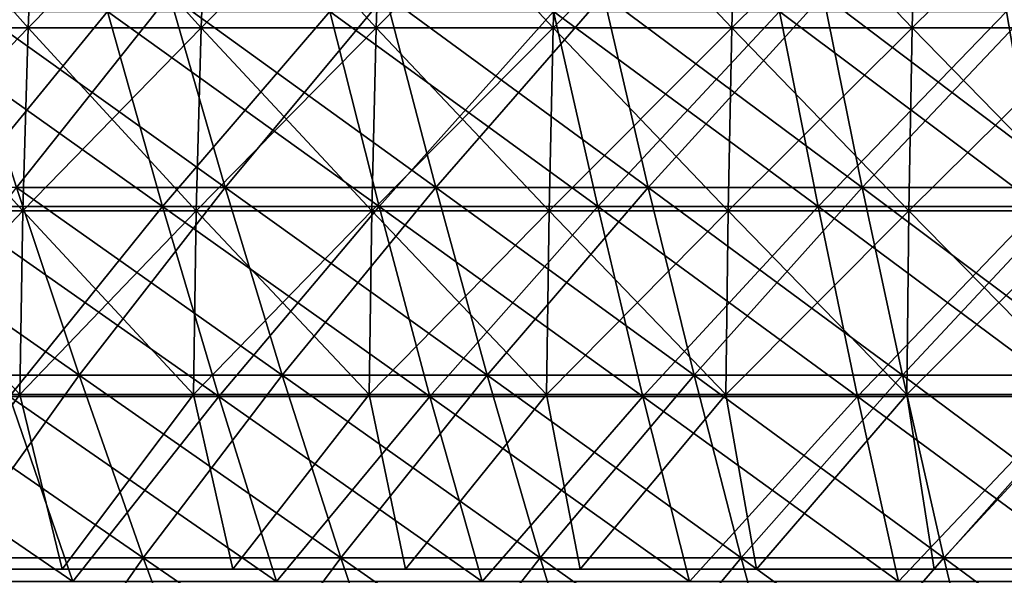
# Model space of a CAD drawing. Header units: millimetres. Extents: x -125 to 125, y -45 to 4025.
# Tile 348 of 656: x -29 to -17, y 3934 to 3941. Entities that reach past the tile are written whole.
import ezdxf

# ---------------------------------------------------------------- set-up
doc = ezdxf.new("R2010")
doc.units = ezdxf.units.MM
doc.header["$LTSCALE"] = 6.999206
for name, color, linetype in [('21', 7, 'CONTINUOUS'), ('22', 7, 'CONTINUOUS'), ('23', 7, 'CONTINUOUS'), ('24', 7, 'CONTINUOUS'), ('26', 7, 'CONTINUOUS'), ('27', 7, 'CONTINUOUS')]:
    doc.layers.add(name, color=color, linetype=linetype)

msp = doc.modelspace()

# ---------------------------------------------------------------- linework, layer by layer
at = {"layer": '21', "color": 7, "linetype": 'CONTINUOUS'}
for points in [[(-30.109, 3938.874, 85.444), (-27.464, 3938.874, 86.331), (-30.849, 3941.278, 87.544), (-30.109, 3938.874, 85.444)], [(-30.849, 3941.278, 87.544), (-27.464, 3938.874, 86.331), (-28.139, 3941.278, 88.452), (-30.849, 3941.278, 87.544)], [(-27.464, 3938.874, 86.331), (-24.792, 3938.874, 87.136), (-28.139, 3941.278, 88.452), (-27.464, 3938.874, 86.331)], [(-28.139, 3941.278, 88.452), (-24.792, 3938.874, 87.136), (-25.401, 3941.278, 89.277), (-28.139, 3941.278, 88.452)], [(-24.792, 3938.874, 87.136), (-22.097, 3938.874, 87.858), (-25.401, 3941.278, 89.277), (-24.792, 3938.874, 87.136)], [(-25.401, 3941.278, 89.277), (-22.097, 3938.874, 87.858), (-22.64, 3941.278, 90.017), (-25.401, 3941.278, 89.277)], [(-22.097, 3938.874, 87.858), (-19.381, 3938.874, 88.497), (-22.64, 3941.278, 90.017), (-22.097, 3938.874, 87.858)], [(-22.64, 3941.278, 90.017), (-19.381, 3938.874, 88.497), (-19.857, 3941.278, 90.671), (-22.64, 3941.278, 90.017)], [(-19.381, 3938.874, 88.497), (-16.647, 3938.874, 89.052), (-19.857, 3941.278, 90.671), (-19.381, 3938.874, 88.497)], [(-19.857, 3941.278, 90.671), (-16.647, 3938.874, 89.052), (-17.056, 3941.278, 91.24), (-19.857, 3941.278, 90.671)], [(-29.349, 3936.529, 83.286), (-26.77, 3936.529, 84.15), (-30.109, 3938.874, 85.444), (-29.349, 3936.529, 83.286)], [(-30.109, 3938.874, 85.444), (-26.77, 3936.529, 84.15), (-27.464, 3938.874, 86.331), (-30.109, 3938.874, 85.444)], [(-26.77, 3936.529, 84.15), (-24.166, 3936.529, 84.935), (-27.464, 3938.874, 86.331), (-26.77, 3936.529, 84.15)], [(-27.464, 3938.874, 86.331), (-24.166, 3936.529, 84.935), (-24.792, 3938.874, 87.136), (-27.464, 3938.874, 86.331)], [(-24.166, 3936.529, 84.935), (-21.539, 3936.529, 85.639), (-24.792, 3938.874, 87.136), (-24.166, 3936.529, 84.935)], [(-24.792, 3938.874, 87.136), (-21.539, 3936.529, 85.639), (-22.097, 3938.874, 87.858), (-24.792, 3938.874, 87.136)], [(-21.539, 3936.529, 85.639), (-18.892, 3936.529, 86.261), (-22.097, 3938.874, 87.858), (-21.539, 3936.529, 85.639)], [(-22.097, 3938.874, 87.858), (-18.892, 3936.529, 86.261), (-19.381, 3938.874, 88.497), (-22.097, 3938.874, 87.858)], [(-18.892, 3936.529, 86.261), (-16.226, 3936.529, 86.802), (-19.381, 3938.874, 88.497), (-18.892, 3936.529, 86.261)], [(-19.381, 3938.874, 88.497), (-16.226, 3936.529, 86.802), (-16.647, 3938.874, 89.052), (-19.381, 3938.874, 88.497)], [(-31.051, 3934.245, 80.152), (-28.568, 3934.245, 81.07), (-31.9, 3936.529, 82.343), (-31.051, 3934.245, 80.152)], [(-31.9, 3936.529, 82.343), (-28.568, 3934.245, 81.07), (-29.349, 3936.529, 83.286), (-31.9, 3936.529, 82.343)], [(-28.568, 3934.245, 81.07), (-26.058, 3934.245, 81.912), (-29.349, 3936.529, 83.286), (-28.568, 3934.245, 81.07)], [(-29.349, 3936.529, 83.286), (-26.058, 3934.245, 81.912), (-26.77, 3936.529, 84.15), (-29.349, 3936.529, 83.286)], [(-26.058, 3934.245, 81.912), (-23.523, 3934.245, 82.675), (-26.77, 3936.529, 84.15), (-26.058, 3934.245, 81.912)], [(-26.77, 3936.529, 84.15), (-23.523, 3934.245, 82.675), (-24.166, 3936.529, 84.935), (-26.77, 3936.529, 84.15)], [(-23.523, 3934.245, 82.675), (-20.966, 3934.245, 83.361), (-24.166, 3936.529, 84.935), (-23.523, 3934.245, 82.675)], [(-24.166, 3936.529, 84.935), (-20.966, 3934.245, 83.361), (-21.539, 3936.529, 85.639), (-24.166, 3936.529, 84.935)], [(-20.966, 3934.245, 83.361), (-18.389, 3934.245, 83.967), (-21.539, 3936.529, 85.639), (-20.966, 3934.245, 83.361)], [(-21.539, 3936.529, 85.639), (-18.389, 3934.245, 83.967), (-18.892, 3936.529, 86.261), (-21.539, 3936.529, 85.639)], [(-18.389, 3934.245, 83.967), (-15.795, 3934.245, 84.493), (-18.892, 3936.529, 86.261), (-18.389, 3934.245, 83.967)], [(-18.892, 3936.529, 86.261), (-15.795, 3934.245, 84.493), (-16.226, 3936.529, 86.802), (-18.892, 3936.529, 86.261)]]:
    msp.add_3dface(points, dxfattribs=at)
at = {"layer": '22', "color": 7, "linetype": 'CONTINUOUS'}
for points in [[(-28.139, 3941.278, -88.452), (-30.109, 3938.874, -85.444), (-30.849, 3941.278, -87.544), (-28.139, 3941.278, -88.452)], [(-27.464, 3938.874, -86.331), (-30.109, 3938.874, -85.444), (-28.139, 3941.278, -88.452), (-27.464, 3938.874, -86.331)], [(-25.401, 3941.278, -89.277), (-27.464, 3938.874, -86.331), (-28.139, 3941.278, -88.452), (-25.401, 3941.278, -89.277)], [(-24.792, 3938.874, -87.136), (-27.464, 3938.874, -86.331), (-25.401, 3941.278, -89.277), (-24.792, 3938.874, -87.136)], [(-22.64, 3941.278, -90.017), (-24.792, 3938.874, -87.136), (-25.401, 3941.278, -89.277), (-22.64, 3941.278, -90.017)], [(-22.097, 3938.874, -87.858), (-24.792, 3938.874, -87.136), (-22.64, 3941.278, -90.017), (-22.097, 3938.874, -87.858)], [(-19.857, 3941.278, -90.671), (-22.097, 3938.874, -87.858), (-22.64, 3941.278, -90.017), (-19.857, 3941.278, -90.671)], [(-19.381, 3938.874, -88.497), (-22.097, 3938.874, -87.858), (-19.857, 3941.278, -90.671), (-19.381, 3938.874, -88.497)], [(-17.056, 3941.278, -91.24), (-19.381, 3938.874, -88.497), (-19.857, 3941.278, -90.671), (-17.056, 3941.278, -91.24)], [(-16.647, 3938.874, -89.052), (-19.381, 3938.874, -88.497), (-17.056, 3941.278, -91.24), (-16.647, 3938.874, -89.052)], [(-27.464, 3938.874, -86.331), (-29.349, 3936.529, -83.286), (-30.109, 3938.874, -85.444), (-27.464, 3938.874, -86.331)], [(-26.77, 3936.529, -84.15), (-29.349, 3936.529, -83.286), (-27.464, 3938.874, -86.331), (-26.77, 3936.529, -84.15)], [(-24.792, 3938.874, -87.136), (-26.77, 3936.529, -84.15), (-27.464, 3938.874, -86.331), (-24.792, 3938.874, -87.136)], [(-24.166, 3936.529, -84.935), (-26.77, 3936.529, -84.15), (-24.792, 3938.874, -87.136), (-24.166, 3936.529, -84.935)], [(-22.097, 3938.874, -87.858), (-24.166, 3936.529, -84.935), (-24.792, 3938.874, -87.136), (-22.097, 3938.874, -87.858)], [(-21.539, 3936.529, -85.639), (-24.166, 3936.529, -84.935), (-22.097, 3938.874, -87.858), (-21.539, 3936.529, -85.639)], [(-19.381, 3938.874, -88.497), (-21.539, 3936.529, -85.639), (-22.097, 3938.874, -87.858), (-19.381, 3938.874, -88.497)], [(-18.892, 3936.529, -86.261), (-21.539, 3936.529, -85.639), (-19.381, 3938.874, -88.497), (-18.892, 3936.529, -86.261)], [(-16.647, 3938.874, -89.052), (-18.892, 3936.529, -86.261), (-19.381, 3938.874, -88.497), (-16.647, 3938.874, -89.052)], [(-16.226, 3936.529, -86.802), (-18.892, 3936.529, -86.261), (-16.647, 3938.874, -89.052), (-16.226, 3936.529, -86.802)], [(-28.568, 3934.245, -81.07), (-31.051, 3934.245, -80.152), (-29.349, 3936.529, -83.286), (-28.568, 3934.245, -81.07)], [(-26.77, 3936.529, -84.15), (-28.568, 3934.245, -81.07), (-29.349, 3936.529, -83.286), (-26.77, 3936.529, -84.15)], [(-26.058, 3934.245, -81.912), (-28.568, 3934.245, -81.07), (-26.77, 3936.529, -84.15), (-26.058, 3934.245, -81.912)], [(-24.166, 3936.529, -84.935), (-26.058, 3934.245, -81.912), (-26.77, 3936.529, -84.15), (-24.166, 3936.529, -84.935)], [(-23.523, 3934.245, -82.675), (-26.058, 3934.245, -81.912), (-24.166, 3936.529, -84.935), (-23.523, 3934.245, -82.675)], [(-21.539, 3936.529, -85.639), (-23.523, 3934.245, -82.675), (-24.166, 3936.529, -84.935), (-21.539, 3936.529, -85.639)], [(-20.966, 3934.245, -83.361), (-23.523, 3934.245, -82.675), (-21.539, 3936.529, -85.639), (-20.966, 3934.245, -83.361)], [(-18.892, 3936.529, -86.261), (-20.966, 3934.245, -83.361), (-21.539, 3936.529, -85.639), (-18.892, 3936.529, -86.261)], [(-18.389, 3934.245, -83.967), (-20.966, 3934.245, -83.361), (-18.892, 3936.529, -86.261), (-18.389, 3934.245, -83.967)], [(-16.226, 3936.529, -86.802), (-18.389, 3934.245, -83.967), (-18.892, 3936.529, -86.261), (-16.226, 3936.529, -86.802)], [(-15.795, 3934.245, -84.493), (-18.389, 3934.245, -83.967), (-16.226, 3936.529, -86.802), (-15.795, 3934.245, -84.493)]]:
    msp.add_3dface(points, dxfattribs=at)
at = {"layer": '23', "color": 7, "linetype": 'CONTINUOUS'}
for points in [[(-29.262, 3939.109, -83.039), (-26.691, 3939.109, -83.901), (-30.012, 3941.486, -85.168), (-29.262, 3939.109, -83.039)], [(-30.012, 3941.486, -85.168), (-26.691, 3939.109, -83.901), (-27.375, 3941.486, -86.052), (-30.012, 3941.486, -85.168)], [(-26.691, 3939.109, -83.901), (-24.094, 3939.109, -84.683), (-27.375, 3941.486, -86.052), (-26.691, 3939.109, -83.901)], [(-27.375, 3941.486, -86.052), (-24.094, 3939.109, -84.683), (-24.712, 3941.486, -86.855), (-27.375, 3941.486, -86.052)], [(-24.094, 3939.109, -84.683), (-21.475, 3939.109, -85.385), (-24.712, 3941.486, -86.855), (-24.094, 3939.109, -84.683)], [(-24.712, 3941.486, -86.855), (-21.475, 3939.109, -85.385), (-22.026, 3941.486, -87.574), (-24.712, 3941.486, -86.855)], [(-21.475, 3939.109, -85.385), (-18.835, 3939.109, -86.005), (-22.026, 3941.486, -87.574), (-21.475, 3939.109, -85.385)], [(-22.026, 3941.486, -87.574), (-18.835, 3939.109, -86.005), (-19.319, 3941.486, -88.211), (-22.026, 3941.486, -87.574)], [(-18.835, 3939.109, -86.005), (-16.178, 3939.109, -86.545), (-19.319, 3941.486, -88.211), (-18.835, 3939.109, -86.005)], [(-19.319, 3941.486, -88.211), (-16.178, 3939.109, -86.545), (-16.593, 3941.486, -88.764), (-19.319, 3941.486, -88.211)], [(-30.967, 3936.793, -79.934), (-28.49, 3936.793, -80.85), (-31.805, 3939.109, -82.098), (-30.967, 3936.793, -79.934)], [(-31.805, 3939.109, -82.098), (-28.49, 3936.793, -80.85), (-29.262, 3939.109, -83.039), (-31.805, 3939.109, -82.098)], [(-28.49, 3936.793, -80.85), (-25.987, 3936.793, -81.689), (-29.262, 3939.109, -83.039), (-28.49, 3936.793, -80.85)], [(-29.262, 3939.109, -83.039), (-25.987, 3936.793, -81.689), (-26.691, 3939.109, -83.901), (-29.262, 3939.109, -83.039)], [(-25.987, 3936.793, -81.689), (-23.459, 3936.793, -82.451), (-26.691, 3939.109, -83.901), (-25.987, 3936.793, -81.689)], [(-26.691, 3939.109, -83.901), (-23.459, 3936.793, -82.451), (-24.094, 3939.109, -84.683), (-26.691, 3939.109, -83.901)], [(-23.459, 3936.793, -82.451), (-20.909, 3936.793, -83.134), (-24.094, 3939.109, -84.683), (-23.459, 3936.793, -82.451)], [(-24.094, 3939.109, -84.683), (-20.909, 3936.793, -83.134), (-21.475, 3939.109, -85.385), (-24.094, 3939.109, -84.683)], [(-20.909, 3936.793, -83.134), (-18.339, 3936.793, -83.738), (-21.475, 3939.109, -85.385), (-20.909, 3936.793, -83.134)], [(-21.475, 3939.109, -85.385), (-18.339, 3936.793, -83.738), (-18.835, 3939.109, -86.005), (-21.475, 3939.109, -85.385)], [(-18.339, 3936.793, -83.738), (-15.752, 3936.793, -84.263), (-18.835, 3939.109, -86.005), (-18.339, 3936.793, -83.738)], [(-18.835, 3939.109, -86.005), (-15.752, 3936.793, -84.263), (-16.178, 3939.109, -86.545), (-18.835, 3939.109, -86.005)], [(-30.106, 3934.539, -77.714), (-27.699, 3934.539, -78.604), (-30.967, 3936.793, -79.934), (-30.106, 3934.539, -77.714)], [(-30.967, 3936.793, -79.934), (-27.699, 3934.539, -78.604), (-28.49, 3936.793, -80.85), (-30.967, 3936.793, -79.934)], [(-27.699, 3934.539, -78.604), (-25.265, 3934.539, -79.42), (-28.49, 3936.793, -80.85), (-27.699, 3934.539, -78.604)], [(-28.49, 3936.793, -80.85), (-25.265, 3934.539, -79.42), (-25.987, 3936.793, -81.689), (-28.49, 3936.793, -80.85)], [(-25.265, 3934.539, -79.42), (-22.808, 3934.539, -80.16), (-25.987, 3936.793, -81.689), (-25.265, 3934.539, -79.42)], [(-25.987, 3936.793, -81.689), (-22.808, 3934.539, -80.16), (-23.459, 3936.793, -82.451), (-25.987, 3936.793, -81.689)], [(-22.808, 3934.539, -80.16), (-20.328, 3934.539, -80.824), (-23.459, 3936.793, -82.451), (-22.808, 3934.539, -80.16)], [(-23.459, 3936.793, -82.451), (-20.328, 3934.539, -80.824), (-20.909, 3936.793, -83.134), (-23.459, 3936.793, -82.451)], [(-20.328, 3934.539, -80.824), (-17.83, 3934.539, -81.412), (-20.909, 3936.793, -83.134), (-20.328, 3934.539, -80.824)], [(-20.909, 3936.793, -83.134), (-17.83, 3934.539, -81.412), (-18.339, 3936.793, -83.738), (-20.909, 3936.793, -83.134)], [(-17.83, 3934.539, -81.412), (-15.314, 3934.539, -81.923), (-18.339, 3936.793, -83.738), (-17.83, 3934.539, -81.412)], [(-18.339, 3936.793, -83.738), (-15.314, 3934.539, -81.923), (-15.752, 3936.793, -84.263), (-18.339, 3936.793, -83.738)], [(-29.225, 3932.35, -75.438), (-26.888, 3932.35, -76.302), (-30.106, 3934.539, -77.714), (-29.225, 3932.35, -75.438)], [(-30.106, 3934.539, -77.714), (-26.888, 3932.35, -76.302), (-27.699, 3934.539, -78.604), (-30.106, 3934.539, -77.714)], [(-26.888, 3932.35, -76.302), (-24.525, 3932.35, -77.094), (-27.699, 3934.539, -78.604), (-26.888, 3932.35, -76.302)], [(-27.699, 3934.539, -78.604), (-24.525, 3932.35, -77.094), (-25.265, 3934.539, -79.42), (-27.699, 3934.539, -78.604)], [(-24.525, 3932.35, -77.094), (-22.14, 3932.35, -77.813), (-25.265, 3934.539, -79.42), (-24.525, 3932.35, -77.094)], [(-25.265, 3934.539, -79.42), (-22.14, 3932.35, -77.813), (-22.808, 3934.539, -80.16), (-25.265, 3934.539, -79.42)], [(-22.14, 3932.35, -77.813), (-19.733, 3932.35, -78.457), (-22.808, 3934.539, -80.16), (-22.14, 3932.35, -77.813)], [(-22.808, 3934.539, -80.16), (-19.733, 3932.35, -78.457), (-20.328, 3934.539, -80.824), (-22.808, 3934.539, -80.16)], [(-19.733, 3932.35, -78.457), (-17.307, 3932.35, -79.028), (-20.328, 3934.539, -80.824), (-19.733, 3932.35, -78.457)], [(-20.328, 3934.539, -80.824), (-17.307, 3932.35, -79.028), (-17.83, 3934.539, -81.412), (-20.328, 3934.539, -80.824)], [(-17.307, 3932.35, -79.028), (-14.865, 3932.35, -79.523), (-17.83, 3934.539, -81.412), (-17.307, 3932.35, -79.028)], [(-17.83, 3934.539, -81.412), (-14.865, 3932.35, -79.523), (-15.314, 3934.539, -81.923), (-17.83, 3934.539, -81.412)]]:
    msp.add_3dface(points, dxfattribs=at)
at = {"layer": '24', "color": 7, "linetype": 'CONTINUOUS'}
for points in [[(-27.375, 3941.486, 86.052), (-29.262, 3939.109, 83.039), (-30.012, 3941.486, 85.168), (-27.375, 3941.486, 86.052)], [(-26.691, 3939.109, 83.901), (-29.262, 3939.109, 83.039), (-27.375, 3941.486, 86.052), (-26.691, 3939.109, 83.901)], [(-24.712, 3941.486, 86.855), (-26.691, 3939.109, 83.901), (-27.375, 3941.486, 86.052), (-24.712, 3941.486, 86.855)], [(-24.094, 3939.109, 84.683), (-26.691, 3939.109, 83.901), (-24.712, 3941.486, 86.855), (-24.094, 3939.109, 84.683)], [(-22.026, 3941.486, 87.574), (-24.094, 3939.109, 84.683), (-24.712, 3941.486, 86.855), (-22.026, 3941.486, 87.574)], [(-21.475, 3939.109, 85.385), (-24.094, 3939.109, 84.683), (-22.026, 3941.486, 87.574), (-21.475, 3939.109, 85.385)], [(-19.319, 3941.486, 88.211), (-21.475, 3939.109, 85.385), (-22.026, 3941.486, 87.574), (-19.319, 3941.486, 88.211)], [(-18.835, 3939.109, 86.005), (-21.475, 3939.109, 85.385), (-19.319, 3941.486, 88.211), (-18.835, 3939.109, 86.005)], [(-16.593, 3941.486, 88.764), (-18.835, 3939.109, 86.005), (-19.319, 3941.486, 88.211), (-16.593, 3941.486, 88.764)], [(-16.178, 3939.109, 86.545), (-18.835, 3939.109, 86.005), (-16.593, 3941.486, 88.764), (-16.178, 3939.109, 86.545)], [(-28.49, 3936.793, 80.85), (-30.967, 3936.793, 79.934), (-29.262, 3939.109, 83.039), (-28.49, 3936.793, 80.85)], [(-26.691, 3939.109, 83.901), (-28.49, 3936.793, 80.85), (-29.262, 3939.109, 83.039), (-26.691, 3939.109, 83.901)], [(-25.987, 3936.793, 81.689), (-28.49, 3936.793, 80.85), (-26.691, 3939.109, 83.901), (-25.987, 3936.793, 81.689)], [(-24.094, 3939.109, 84.683), (-25.987, 3936.793, 81.689), (-26.691, 3939.109, 83.901), (-24.094, 3939.109, 84.683)], [(-23.459, 3936.793, 82.451), (-25.987, 3936.793, 81.689), (-24.094, 3939.109, 84.683), (-23.459, 3936.793, 82.451)], [(-21.475, 3939.109, 85.385), (-23.459, 3936.793, 82.451), (-24.094, 3939.109, 84.683), (-21.475, 3939.109, 85.385)], [(-20.909, 3936.793, 83.134), (-23.459, 3936.793, 82.451), (-21.475, 3939.109, 85.385), (-20.909, 3936.793, 83.134)], [(-18.835, 3939.109, 86.005), (-20.909, 3936.793, 83.134), (-21.475, 3939.109, 85.385), (-18.835, 3939.109, 86.005)], [(-18.339, 3936.793, 83.738), (-20.909, 3936.793, 83.134), (-18.835, 3939.109, 86.005), (-18.339, 3936.793, 83.738)], [(-16.178, 3939.109, 86.545), (-18.339, 3936.793, 83.738), (-18.835, 3939.109, 86.005), (-16.178, 3939.109, 86.545)], [(-15.752, 3936.793, 84.263), (-18.339, 3936.793, 83.738), (-16.178, 3939.109, 86.545), (-15.752, 3936.793, 84.263)], [(-28.49, 3936.793, 80.85), (-30.106, 3934.539, 77.714), (-30.967, 3936.793, 79.934), (-28.49, 3936.793, 80.85)], [(-27.699, 3934.539, 78.604), (-30.106, 3934.539, 77.714), (-28.49, 3936.793, 80.85), (-27.699, 3934.539, 78.604)], [(-25.987, 3936.793, 81.689), (-27.699, 3934.539, 78.604), (-28.49, 3936.793, 80.85), (-25.987, 3936.793, 81.689)], [(-25.265, 3934.539, 79.42), (-27.699, 3934.539, 78.604), (-25.987, 3936.793, 81.689), (-25.265, 3934.539, 79.42)], [(-23.459, 3936.793, 82.451), (-25.265, 3934.539, 79.42), (-25.987, 3936.793, 81.689), (-23.459, 3936.793, 82.451)], [(-22.808, 3934.539, 80.16), (-25.265, 3934.539, 79.42), (-23.459, 3936.793, 82.451), (-22.808, 3934.539, 80.16)], [(-20.909, 3936.793, 83.134), (-22.808, 3934.539, 80.16), (-23.459, 3936.793, 82.451), (-20.909, 3936.793, 83.134)], [(-20.328, 3934.539, 80.824), (-22.808, 3934.539, 80.16), (-20.909, 3936.793, 83.134), (-20.328, 3934.539, 80.824)], [(-18.339, 3936.793, 83.738), (-20.328, 3934.539, 80.824), (-20.909, 3936.793, 83.134), (-18.339, 3936.793, 83.738)], [(-17.83, 3934.539, 81.412), (-20.328, 3934.539, 80.824), (-18.339, 3936.793, 83.738), (-17.83, 3934.539, 81.412)], [(-15.752, 3936.793, 84.263), (-17.83, 3934.539, 81.412), (-18.339, 3936.793, 83.738), (-15.752, 3936.793, 84.263)], [(-15.314, 3934.539, 81.923), (-17.83, 3934.539, 81.412), (-15.752, 3936.793, 84.263), (-15.314, 3934.539, 81.923)], [(-27.699, 3934.539, 78.604), (-29.225, 3932.35, 75.438), (-30.106, 3934.539, 77.714), (-27.699, 3934.539, 78.604)], [(-26.888, 3932.35, 76.302), (-29.225, 3932.35, 75.438), (-27.699, 3934.539, 78.604), (-26.888, 3932.35, 76.302)], [(-25.265, 3934.539, 79.42), (-26.888, 3932.35, 76.302), (-27.699, 3934.539, 78.604), (-25.265, 3934.539, 79.42)], [(-24.525, 3932.35, 77.094), (-26.888, 3932.35, 76.302), (-25.265, 3934.539, 79.42), (-24.525, 3932.35, 77.094)], [(-22.808, 3934.539, 80.16), (-24.525, 3932.35, 77.094), (-25.265, 3934.539, 79.42), (-22.808, 3934.539, 80.16)], [(-22.14, 3932.35, 77.813), (-24.525, 3932.35, 77.094), (-22.808, 3934.539, 80.16), (-22.14, 3932.35, 77.813)], [(-20.328, 3934.539, 80.824), (-22.14, 3932.35, 77.813), (-22.808, 3934.539, 80.16), (-20.328, 3934.539, 80.824)], [(-19.733, 3932.35, 78.457), (-22.14, 3932.35, 77.813), (-20.328, 3934.539, 80.824), (-19.733, 3932.35, 78.457)], [(-17.83, 3934.539, 81.412), (-19.733, 3932.35, 78.457), (-20.328, 3934.539, 80.824), (-17.83, 3934.539, 81.412)], [(-17.307, 3932.35, 79.028), (-19.733, 3932.35, 78.457), (-17.83, 3934.539, 81.412), (-17.307, 3932.35, 79.028)], [(-15.314, 3934.539, 81.923), (-17.307, 3932.35, 79.028), (-17.83, 3934.539, 81.412), (-15.314, 3934.539, 81.923)], [(-14.865, 3932.35, 79.523), (-17.307, 3932.35, 79.028), (-15.314, 3934.539, 81.923), (-14.865, 3932.35, 79.523)]]:
    msp.add_3dface(points, dxfattribs=at)
at = {"layer": '26', "color": 7, "linetype": 'CONTINUOUS'}
for points in [[(-31.222, 3941.079, 67.864), (-29.118, 3941.079, 68.793), (-31.124, 3943.335, 67.65), (-31.222, 3941.079, 67.864)], [(-31.124, 3943.335, 67.65), (-29.118, 3941.079, 68.793), (-29.026, 3943.335, 68.576), (-31.124, 3943.335, 67.65)], [(-29.118, 3941.079, 68.793), (-26.985, 3941.079, 69.658), (-29.026, 3943.335, 68.576), (-29.118, 3941.079, 68.793)], [(-29.026, 3943.335, 68.576), (-26.985, 3941.079, 69.658), (-26.9, 3943.335, 69.437), (-29.026, 3943.335, 68.576)], [(-26.985, 3941.079, 69.658), (-24.828, 3941.079, 70.456), (-26.9, 3943.335, 69.437), (-26.985, 3941.079, 69.658)], [(-26.9, 3943.335, 69.437), (-24.828, 3941.079, 70.456), (-24.749, 3943.335, 70.233), (-26.9, 3943.335, 69.437)], [(-24.828, 3941.079, 70.456), (-22.646, 3941.079, 71.187), (-24.749, 3943.335, 70.233), (-24.828, 3941.079, 70.456)], [(-24.749, 3943.335, 70.233), (-22.646, 3941.079, 71.187), (-22.575, 3943.335, 70.962), (-24.749, 3943.335, 70.233)], [(-22.646, 3941.079, 71.187), (-20.443, 3941.079, 71.85), (-22.575, 3943.335, 70.962), (-22.646, 3941.079, 71.187)], [(-22.575, 3943.335, 70.962), (-20.443, 3941.079, 71.85), (-20.379, 3943.335, 71.623), (-22.575, 3943.335, 70.962)], [(-20.443, 3941.079, 71.85), (-18.221, 3941.079, 72.446), (-20.379, 3943.335, 71.623), (-20.443, 3941.079, 71.85)], [(-20.379, 3943.335, 71.623), (-18.221, 3941.079, 72.446), (-18.163, 3943.335, 72.217), (-20.379, 3943.335, 71.623)], [(-18.221, 3941.079, 72.446), (-15.981, 3941.079, 72.973), (-18.163, 3943.335, 72.217), (-18.221, 3941.079, 72.446)], [(-18.163, 3943.335, 72.217), (-15.981, 3941.079, 72.973), (-15.931, 3943.335, 72.742), (-18.163, 3943.335, 72.217)], [(-31.293, 3938.818, 68.017), (-29.183, 3938.818, 68.948), (-31.222, 3941.079, 67.864), (-31.293, 3938.818, 68.017)], [(-31.222, 3941.079, 67.864), (-29.183, 3938.818, 68.948), (-29.118, 3941.079, 68.793), (-31.222, 3941.079, 67.864)], [(-29.183, 3938.818, 68.948), (-27.046, 3938.818, 69.814), (-29.118, 3941.079, 68.793), (-29.183, 3938.818, 68.948)], [(-29.118, 3941.079, 68.793), (-27.046, 3938.818, 69.814), (-26.985, 3941.079, 69.658), (-29.118, 3941.079, 68.793)], [(-27.046, 3938.818, 69.814), (-24.883, 3938.818, 70.614), (-26.985, 3941.079, 69.658), (-27.046, 3938.818, 69.814)], [(-26.985, 3941.079, 69.658), (-24.883, 3938.818, 70.614), (-24.828, 3941.079, 70.456), (-26.985, 3941.079, 69.658)], [(-24.883, 3938.818, 70.614), (-22.697, 3938.818, 71.347), (-24.828, 3941.079, 70.456), (-24.883, 3938.818, 70.614)], [(-24.828, 3941.079, 70.456), (-22.697, 3938.818, 71.347), (-22.646, 3941.079, 71.187), (-24.828, 3941.079, 70.456)], [(-22.697, 3938.818, 71.347), (-20.489, 3938.818, 72.012), (-22.646, 3941.079, 71.187), (-22.697, 3938.818, 71.347)], [(-22.646, 3941.079, 71.187), (-20.489, 3938.818, 72.012), (-20.443, 3941.079, 71.85), (-22.646, 3941.079, 71.187)], [(-20.489, 3938.818, 72.012), (-18.262, 3938.818, 72.608), (-20.443, 3941.079, 71.85), (-20.489, 3938.818, 72.012)], [(-20.443, 3941.079, 71.85), (-18.262, 3938.818, 72.608), (-18.221, 3941.079, 72.446), (-20.443, 3941.079, 71.85)], [(-18.262, 3938.818, 72.608), (-16.017, 3938.818, 73.136), (-18.221, 3941.079, 72.446), (-18.262, 3938.818, 72.608)], [(-18.221, 3941.079, 72.446), (-16.017, 3938.818, 73.136), (-15.981, 3941.079, 72.973), (-18.221, 3941.079, 72.446)], [(-31.334, 3936.552, 68.107), (-29.222, 3936.552, 69.039), (-31.293, 3938.818, 68.017), (-31.334, 3936.552, 68.107)], [(-31.293, 3938.818, 68.017), (-29.222, 3936.552, 69.039), (-29.183, 3938.818, 68.948), (-31.293, 3938.818, 68.017)], [(-29.222, 3936.552, 69.039), (-27.082, 3936.552, 69.907), (-29.183, 3938.818, 68.948), (-29.222, 3936.552, 69.039)], [(-29.183, 3938.818, 68.948), (-27.082, 3936.552, 69.907), (-27.046, 3938.818, 69.814), (-29.183, 3938.818, 68.948)], [(-27.082, 3936.552, 69.907), (-24.916, 3936.552, 70.707), (-27.046, 3938.818, 69.814), (-27.082, 3936.552, 69.907)], [(-27.046, 3938.818, 69.814), (-24.916, 3936.552, 70.707), (-24.883, 3938.818, 70.614), (-27.046, 3938.818, 69.814)], [(-24.916, 3936.552, 70.707), (-22.727, 3936.552, 71.441), (-24.883, 3938.818, 70.614), (-24.916, 3936.552, 70.707)], [(-24.883, 3938.818, 70.614), (-22.727, 3936.552, 71.441), (-22.697, 3938.818, 71.347), (-24.883, 3938.818, 70.614)], [(-22.727, 3936.552, 71.441), (-20.516, 3936.552, 72.107), (-22.697, 3938.818, 71.347), (-22.727, 3936.552, 71.441)], [(-22.697, 3938.818, 71.347), (-20.516, 3936.552, 72.107), (-20.489, 3938.818, 72.012), (-22.697, 3938.818, 71.347)], [(-20.516, 3936.552, 72.107), (-18.286, 3936.552, 72.705), (-20.489, 3938.818, 72.012), (-20.516, 3936.552, 72.107)], [(-20.489, 3938.818, 72.012), (-18.286, 3936.552, 72.705), (-18.262, 3938.818, 72.608), (-20.489, 3938.818, 72.012)], [(-18.286, 3936.552, 72.705), (-16.038, 3936.552, 73.233), (-18.262, 3938.818, 72.608), (-18.286, 3936.552, 72.705)], [(-18.262, 3938.818, 72.608), (-16.038, 3936.552, 73.233), (-16.017, 3938.818, 73.136), (-18.262, 3938.818, 72.608)], [(-31.334, 3936.552, 68.107), (-30.781, 3934.4, 68.392), (-29.222, 3936.552, 69.039), (-31.334, 3936.552, 68.107)], [(-30.781, 3934.4, 68.392), (-28.701, 3934.4, 69.291), (-29.222, 3936.552, 69.039), (-30.781, 3934.4, 68.392)], [(-29.222, 3936.552, 69.039), (-28.701, 3934.4, 69.291), (-27.082, 3936.552, 69.907), (-29.222, 3936.552, 69.039)], [(-28.701, 3934.4, 69.291), (-26.595, 3934.4, 70.126), (-27.082, 3936.552, 69.907), (-28.701, 3934.4, 69.291)], [(-27.082, 3936.552, 69.907), (-26.595, 3934.4, 70.126), (-24.916, 3936.552, 70.707), (-27.082, 3936.552, 69.907)], [(-26.595, 3934.4, 70.126), (-24.465, 3934.4, 70.897), (-24.916, 3936.552, 70.707), (-26.595, 3934.4, 70.126)], [(-24.916, 3936.552, 70.707), (-24.465, 3934.4, 70.897), (-22.727, 3936.552, 71.441), (-24.916, 3936.552, 70.707)], [(-24.465, 3934.4, 70.897), (-22.313, 3934.4, 71.604), (-22.727, 3936.552, 71.441), (-24.465, 3934.4, 70.897)], [(-22.727, 3936.552, 71.441), (-22.313, 3934.4, 71.604), (-20.516, 3936.552, 72.107), (-22.727, 3936.552, 71.441)], [(-22.313, 3934.4, 71.604), (-20.14, 3934.4, 72.245), (-20.516, 3936.552, 72.107), (-22.313, 3934.4, 71.604)], [(-20.516, 3936.552, 72.107), (-20.14, 3934.4, 72.245), (-18.286, 3936.552, 72.705), (-20.516, 3936.552, 72.107)], [(-20.14, 3934.4, 72.245), (-17.949, 3934.4, 72.821), (-18.286, 3936.552, 72.705), (-20.14, 3934.4, 72.245)], [(-18.286, 3936.552, 72.705), (-17.949, 3934.4, 72.821), (-16.038, 3936.552, 73.233), (-18.286, 3936.552, 72.705)], [(-17.949, 3934.4, 72.821), (-15.741, 3934.4, 73.33), (-16.038, 3936.552, 73.233), (-17.949, 3934.4, 72.821)]]:
    msp.add_3dface(points, dxfattribs=at)
at = {"layer": '27', "color": 7, "linetype": 'CONTINUOUS'}
for points in [[(-29.118, 3941.079, -68.793), (-31.222, 3941.079, -67.864), (-29.026, 3943.335, -68.576), (-29.118, 3941.079, -68.793)], [(-29.026, 3943.335, -68.576), (-31.222, 3941.079, -67.864), (-31.124, 3943.335, -67.65), (-29.026, 3943.335, -68.576)], [(-26.985, 3941.079, -69.658), (-29.118, 3941.079, -68.793), (-26.9, 3943.335, -69.437), (-26.985, 3941.079, -69.658)], [(-26.9, 3943.335, -69.437), (-29.118, 3941.079, -68.793), (-29.026, 3943.335, -68.576), (-26.9, 3943.335, -69.437)], [(-24.828, 3941.079, -70.456), (-26.985, 3941.079, -69.658), (-24.749, 3943.335, -70.233), (-24.828, 3941.079, -70.456)], [(-24.749, 3943.335, -70.233), (-26.985, 3941.079, -69.658), (-26.9, 3943.335, -69.437), (-24.749, 3943.335, -70.233)], [(-22.646, 3941.079, -71.187), (-24.828, 3941.079, -70.456), (-22.575, 3943.335, -70.962), (-22.646, 3941.079, -71.187)], [(-22.575, 3943.335, -70.962), (-24.828, 3941.079, -70.456), (-24.749, 3943.335, -70.233), (-22.575, 3943.335, -70.962)], [(-20.443, 3941.079, -71.85), (-22.646, 3941.079, -71.187), (-20.379, 3943.335, -71.623), (-20.443, 3941.079, -71.85)], [(-20.379, 3943.335, -71.623), (-22.646, 3941.079, -71.187), (-22.575, 3943.335, -70.962), (-20.379, 3943.335, -71.623)], [(-18.221, 3941.079, -72.446), (-20.443, 3941.079, -71.85), (-18.163, 3943.335, -72.217), (-18.221, 3941.079, -72.446)], [(-18.163, 3943.335, -72.217), (-20.443, 3941.079, -71.85), (-20.379, 3943.335, -71.623), (-18.163, 3943.335, -72.217)], [(-15.981, 3941.079, -72.973), (-18.221, 3941.079, -72.446), (-15.931, 3943.335, -72.742), (-15.981, 3941.079, -72.973)], [(-15.931, 3943.335, -72.742), (-18.221, 3941.079, -72.446), (-18.163, 3943.335, -72.217), (-15.931, 3943.335, -72.742)], [(-29.183, 3938.818, -68.948), (-31.293, 3938.818, -68.017), (-29.118, 3941.079, -68.793), (-29.183, 3938.818, -68.948)], [(-29.118, 3941.079, -68.793), (-31.293, 3938.818, -68.017), (-31.222, 3941.079, -67.864), (-29.118, 3941.079, -68.793)], [(-27.046, 3938.818, -69.814), (-29.183, 3938.818, -68.948), (-26.985, 3941.079, -69.658), (-27.046, 3938.818, -69.814)], [(-26.985, 3941.079, -69.658), (-29.183, 3938.818, -68.948), (-29.118, 3941.079, -68.793), (-26.985, 3941.079, -69.658)], [(-24.883, 3938.818, -70.614), (-27.046, 3938.818, -69.814), (-24.828, 3941.079, -70.456), (-24.883, 3938.818, -70.614)], [(-24.828, 3941.079, -70.456), (-27.046, 3938.818, -69.814), (-26.985, 3941.079, -69.658), (-24.828, 3941.079, -70.456)], [(-22.697, 3938.818, -71.347), (-24.883, 3938.818, -70.614), (-22.646, 3941.079, -71.187), (-22.697, 3938.818, -71.347)], [(-22.646, 3941.079, -71.187), (-24.883, 3938.818, -70.614), (-24.828, 3941.079, -70.456), (-22.646, 3941.079, -71.187)], [(-20.489, 3938.818, -72.012), (-22.697, 3938.818, -71.347), (-20.443, 3941.079, -71.85), (-20.489, 3938.818, -72.012)], [(-20.443, 3941.079, -71.85), (-22.697, 3938.818, -71.347), (-22.646, 3941.079, -71.187), (-20.443, 3941.079, -71.85)], [(-18.262, 3938.818, -72.608), (-20.489, 3938.818, -72.012), (-18.221, 3941.079, -72.446), (-18.262, 3938.818, -72.608)], [(-18.221, 3941.079, -72.446), (-20.489, 3938.818, -72.012), (-20.443, 3941.079, -71.85), (-18.221, 3941.079, -72.446)], [(-16.017, 3938.818, -73.136), (-18.262, 3938.818, -72.608), (-15.981, 3941.079, -72.973), (-16.017, 3938.818, -73.136)], [(-15.981, 3941.079, -72.973), (-18.262, 3938.818, -72.608), (-18.221, 3941.079, -72.446), (-15.981, 3941.079, -72.973)], [(-29.222, 3936.552, -69.039), (-31.334, 3936.552, -68.107), (-29.183, 3938.818, -68.948), (-29.222, 3936.552, -69.039)], [(-29.183, 3938.818, -68.948), (-31.334, 3936.552, -68.107), (-31.293, 3938.818, -68.017), (-29.183, 3938.818, -68.948)], [(-27.082, 3936.552, -69.907), (-29.222, 3936.552, -69.039), (-27.046, 3938.818, -69.814), (-27.082, 3936.552, -69.907)], [(-27.046, 3938.818, -69.814), (-29.222, 3936.552, -69.039), (-29.183, 3938.818, -68.948), (-27.046, 3938.818, -69.814)], [(-24.916, 3936.552, -70.707), (-27.082, 3936.552, -69.907), (-24.883, 3938.818, -70.614), (-24.916, 3936.552, -70.707)], [(-24.883, 3938.818, -70.614), (-27.082, 3936.552, -69.907), (-27.046, 3938.818, -69.814), (-24.883, 3938.818, -70.614)], [(-22.727, 3936.552, -71.441), (-24.916, 3936.552, -70.707), (-22.697, 3938.818, -71.347), (-22.727, 3936.552, -71.441)], [(-22.697, 3938.818, -71.347), (-24.916, 3936.552, -70.707), (-24.883, 3938.818, -70.614), (-22.697, 3938.818, -71.347)], [(-20.516, 3936.552, -72.107), (-22.727, 3936.552, -71.441), (-20.489, 3938.818, -72.012), (-20.516, 3936.552, -72.107)], [(-20.489, 3938.818, -72.012), (-22.727, 3936.552, -71.441), (-22.697, 3938.818, -71.347), (-20.489, 3938.818, -72.012)], [(-18.286, 3936.552, -72.705), (-20.516, 3936.552, -72.107), (-18.262, 3938.818, -72.608), (-18.286, 3936.552, -72.705)], [(-18.262, 3938.818, -72.608), (-20.516, 3936.552, -72.107), (-20.489, 3938.818, -72.012), (-18.262, 3938.818, -72.608)], [(-16.038, 3936.552, -73.233), (-18.286, 3936.552, -72.705), (-16.017, 3938.818, -73.136), (-16.038, 3936.552, -73.233)], [(-16.017, 3938.818, -73.136), (-18.286, 3936.552, -72.705), (-18.262, 3938.818, -72.608), (-16.017, 3938.818, -73.136)], [(-31.334, 3936.552, -68.107), (-29.222, 3936.552, -69.039), (-30.781, 3934.4, -68.392), (-31.334, 3936.552, -68.107)], [(-30.781, 3934.4, -68.392), (-29.222, 3936.552, -69.039), (-28.701, 3934.4, -69.291), (-30.781, 3934.4, -68.392)], [(-29.222, 3936.552, -69.039), (-27.082, 3936.552, -69.907), (-28.701, 3934.4, -69.291), (-29.222, 3936.552, -69.039)], [(-28.701, 3934.4, -69.291), (-27.082, 3936.552, -69.907), (-26.595, 3934.4, -70.126), (-28.701, 3934.4, -69.291)], [(-27.082, 3936.552, -69.907), (-24.916, 3936.552, -70.707), (-26.595, 3934.4, -70.126), (-27.082, 3936.552, -69.907)], [(-26.595, 3934.4, -70.126), (-24.916, 3936.552, -70.707), (-24.465, 3934.4, -70.897), (-26.595, 3934.4, -70.126)], [(-24.916, 3936.552, -70.707), (-22.727, 3936.552, -71.441), (-24.465, 3934.4, -70.897), (-24.916, 3936.552, -70.707)], [(-24.465, 3934.4, -70.897), (-22.727, 3936.552, -71.441), (-22.313, 3934.4, -71.604), (-24.465, 3934.4, -70.897)], [(-22.727, 3936.552, -71.441), (-20.516, 3936.552, -72.107), (-22.313, 3934.4, -71.604), (-22.727, 3936.552, -71.441)], [(-22.313, 3934.4, -71.604), (-20.516, 3936.552, -72.107), (-20.14, 3934.4, -72.245), (-22.313, 3934.4, -71.604)], [(-20.516, 3936.552, -72.107), (-18.286, 3936.552, -72.705), (-20.14, 3934.4, -72.245), (-20.516, 3936.552, -72.107)], [(-20.14, 3934.4, -72.245), (-18.286, 3936.552, -72.705), (-17.949, 3934.4, -72.821), (-20.14, 3934.4, -72.245)], [(-18.286, 3936.552, -72.705), (-16.038, 3936.552, -73.233), (-17.949, 3934.4, -72.821), (-18.286, 3936.552, -72.705)], [(-17.949, 3934.4, -72.821), (-16.038, 3936.552, -73.233), (-15.741, 3934.4, -73.33), (-17.949, 3934.4, -72.821)]]:
    msp.add_3dface(points, dxfattribs=at)

doc.saveas('drawing.dxf')
